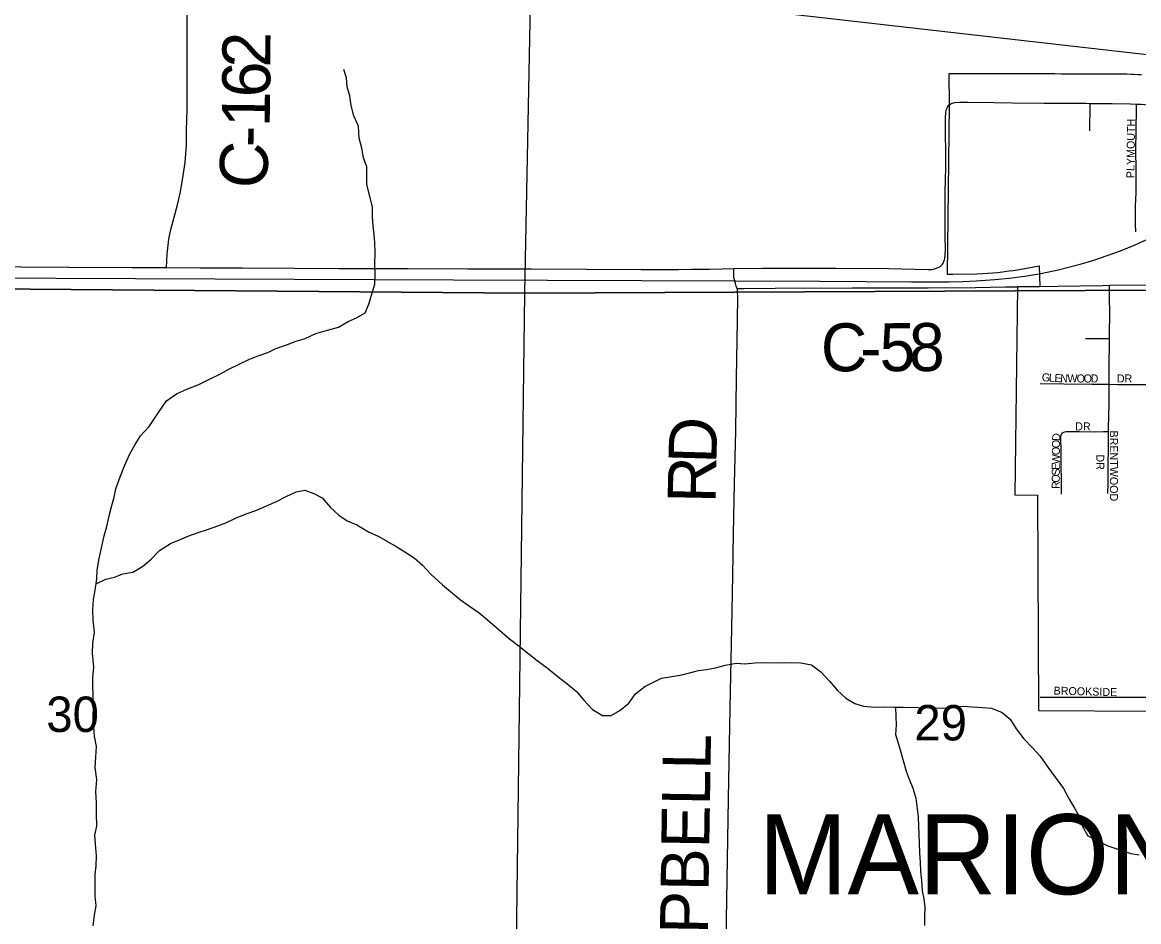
# Model space of a CAD drawing. Extents: x -9.1 to 34, y -3.1 to 22.
# Drawn here: x 2.64 to 3.961, y 19.029 to 20.093 of the extents above; entities that cross this region are included whole.
import ezdxf

# ---------------------------------------------------------------- set-up
doc = ezdxf.new("R2010")
doc.units = 0
for name, color, linetype in [('GM_X_City_Street', 7, 'Continuous'), ('GM_X_City_Street_Text', 7, 'Continuous'), ('GM_X_Corporation', 7, 'Continuous'), ('GM_X_Corporation_Text', 7, 'Continuous'), ('GM_X_County_Road', 7, 'Continuous'), ('GM_X_County_Road_Text', 7, 'Continuous'), ('GM_X_Minor_River', 7, 'Continuous'), ('GM_X_Rail_Line', 7, 'Continuous'), ('GM_X_Section', 7, 'Continuous'), ('GM_X_Section_Text', 7, 'Continuous'), ('GM_X_State_Route', 7, 'Continuous')]:
    doc.layers.add(name, color=color, linetype=linetype)

msp = doc.modelspace()

# ---------------------------------------------------------------- linework, layer by layer
at = {"layer": 'GM_X_City_Street'}
for points in [[(3.9031, 19.9647), (3.9031, 19.9677), (3.9033, 19.9914), (3.9033, 19.997)], [(3.9575, 19.845), (3.9572, 19.8542), (3.9572, 19.8758), (3.9577, 19.8913), (3.958, 19.9006), (3.9578, 19.9191), (3.9576, 19.9408), (3.9579, 19.9656), (3.9583, 19.9904), (3.9584, 19.9963)], [(3.8437, 19.7806), (3.8653, 19.7808), (3.918, 19.7818), (3.9263, 19.7819)], [(3.9263, 19.7819), (3.9807, 19.7825), (3.9825, 19.7825)], [(3.9264, 19.7191), (3.9263, 19.7287), (3.9266, 19.7441), (3.9263, 19.7722), (3.9263, 19.7784), (3.9263, 19.7819)], [(3.8978, 19.7188), (3.9133, 19.7188), (3.9162, 19.7188), (3.919, 19.7189), (3.9264, 19.7191)], [(3.9259, 19.6648), (3.9261, 19.6912), (3.9264, 19.7099), (3.9264, 19.7191)], [(3.8443, 19.6656), (3.8724, 19.6654), (3.9054, 19.6649), (3.9259, 19.6648)], [(3.9252, 19.609), (3.9253, 19.6133), (3.9258, 19.6413), (3.9258, 19.6632), (3.9259, 19.6648)], [(3.9259, 19.6648), (3.936, 19.6647), (3.9636, 19.6645), (3.976, 19.6645), (3.9816, 19.6647)], [(3.8695, 19.5347), (3.8695, 19.5445), (3.8694, 19.5536), (3.8693, 19.5662), (3.8693, 19.5771), (3.8693, 19.5876), (3.8687, 19.5998), (3.8687, 19.6032), (3.8691, 19.6046), (3.8698, 19.6061), (3.8709, 19.6072), (3.8722, 19.6081), (3.8736, 19.6086), (3.8752, 19.6089), (3.8845, 19.609), (3.8908, 19.609), (3.9094, 19.6086), (3.9191, 19.6088), (3.9252, 19.609)], [(3.9243, 19.5355), (3.9246, 19.5479), (3.9247, 19.5666), (3.925, 19.5915), (3.9252, 19.609)], [(3.8441, 19.2947), (3.9216, 19.2946), (3.9592, 19.2947), (4.0249, 19.2948), (4.0326, 19.2948)]]:
    msp.add_lwpolyline(points, dxfattribs=at)
at = {"layer": 'GM_X_Corporation'}
msp.add_lwpolyline([(3.9643, 20.0307), (3.96, 20.031), (3.9548, 20.0313), (3.9524, 20.0313), (3.947, 20.0315), (3.9448, 20.0315), (3.9372, 20.0315), (3.9296, 20.0315), (3.9221, 20.0315), (3.9145, 20.0316), (3.9069, 20.0316), (3.8993, 20.0316), (3.8918, 20.0316), (3.8842, 20.0317), (3.8766, 20.0317), (3.869, 20.0317), (3.8615, 20.0318), (3.8615, 20.0318), (3.8539, 20.0319), (3.8459, 20.032), (3.844, 20.0321), (3.7364, 20.0318), (3.7368, 19.9953), (3.7342, 19.7949), (3.7409, 19.795), (3.7694, 19.7955), (3.7761, 19.7959), (3.794, 19.797), (3.8075, 19.7988), (3.8125, 19.7995), (3.817, 19.8003), (3.8303, 19.8024), (3.843, 19.8049), (3.8437, 19.7806), (3.8175, 19.7802), (3.8143, 19.534), (3.8413, 19.5336), (3.8423, 19.2789), (3.9752, 19.2779)], dxfattribs=at)
at = {"layer": 'GM_X_County_Road'}
for points in [[(2.8108, 19.8028), (2.8114, 19.8187), (2.8132, 19.8366), (2.8156, 19.8478), (2.8196, 19.8623), (2.8238, 19.8771), (2.8271, 19.8926), (2.8302, 19.9119), (2.8326, 19.9271), (2.8341, 19.9476), (2.8341, 19.9658), (2.835, 19.9891), (2.835, 20.1618)], [(3.4856, 19.7782), (3.4848, 19.7808), (3.4838, 19.7838), (3.4822, 19.7897), (3.4819, 19.7915), (3.4818, 19.7937), (3.4819, 19.8017)], [(3.4696, 18.7864), (3.4702, 18.8166), (3.4715, 18.9161), (3.4726, 18.9659), (3.4733, 19.0312), (3.4756, 19.1743), (3.4768, 19.2396), (3.4778, 19.3018), (3.4796, 19.3764), (3.4806, 19.4386), (3.4813, 19.4884), (3.4827, 19.5475), (3.4841, 19.6097), (3.485, 19.6719), (3.4863, 19.7403), (3.4866, 19.7683), (3.4863, 19.7746), (3.4861, 19.7766), (3.4856, 19.7782)], [(3.4856, 19.7782), (3.4935, 19.7782), (3.5309, 19.7784), (3.6213, 19.7787), (3.7117, 19.7788), (3.7679, 19.7794), (3.803, 19.7799)], [(3.803, 19.7799), (3.8175, 19.7802)], [(3.8175, 19.7802), (3.8437, 19.7806)]]:
    msp.add_lwpolyline(points, dxfattribs=at)
at = {"layer": 'GM_X_Minor_River'}
for points in [[(2.7253, 19.0366), (2.7274, 19.0479), (2.7261, 19.0597), (2.7262, 19.0703), (2.7261, 19.0847), (2.7274, 19.0953), (2.7276, 19.1071), (2.7267, 19.1211), (2.7257, 19.1314), (2.7282, 19.1419), (2.7277, 19.1571), (2.7279, 19.1696), (2.727, 19.1829), (2.728, 19.1973), (2.7263, 19.2113), (2.7269, 19.2238), (2.7278, 19.2363), (2.7254, 19.2485), (2.7248, 19.2591), (2.7239, 19.2709), (2.7241, 19.2846), (2.7239, 19.2974), (2.7233, 19.3073), (2.7235, 19.3179), (2.7245, 19.33), (2.7229, 19.3467), (2.7234, 19.3581), (2.7255, 19.3717), (2.7239, 19.3858), (2.7233, 19.3975), (2.7243, 19.41), (2.7264, 19.4214), (2.7281, 19.4346), (2.7286, 19.4448), (2.7308, 19.4585), (2.7336, 19.4713), (2.7369, 19.4853), (2.7401, 19.4966), (2.7433, 19.5109), (2.7458, 19.5215), (2.7486, 19.5313), (2.7506, 19.5411), (2.7558, 19.5551), (2.7609, 19.5683), (2.7672, 19.5826), (2.7734, 19.5934), (2.78, 19.6039), (2.79, 19.6148), (2.8013, 19.6313), (2.8106, 19.6451), (2.8224, 19.6533), (2.8346, 19.6591), (2.8487, 19.6646), (2.8605, 19.6704), (2.8739, 19.6766), (2.8845, 19.6825), (2.8964, 19.6884), (2.9089, 19.6946), (2.9192, 19.6986), (2.9306, 19.7022), (2.9401, 19.707), (2.9538, 19.7117), (2.9641, 19.7157), (2.9747, 19.7189), (2.9873, 19.7247), (3.001, 19.7287), (3.0143, 19.7322), (3.0257, 19.7389), (3.0356, 19.7432), (3.0456, 19.7491), (3.0499, 19.7597), (3.0539, 19.7729), (3.0571, 19.7831), (3.0573, 19.7944), (3.0571, 19.8066), (3.0573, 19.8206), (3.0571, 19.8323), (3.0562, 19.8418), (3.0552, 19.8521), (3.0542, 19.8627), (3.0544, 19.8745), (3.0498, 19.8916), (3.0477, 19.9015), (3.0475, 19.9125), (3.0477, 19.922), (3.0437, 19.9327), (3.0416, 19.9441), (3.0384, 19.9559), (3.0379, 19.9699), (3.0324, 19.9825), (3.0292, 19.9947), (3.0275, 20.0061), (3.0243, 20.0168), (3.0237, 20.0274), (3.0205, 20.0373)], [(2.7273, 19.4286), (2.7387, 19.4344), (2.7489, 19.4365), (2.7588, 19.4405), (2.7706, 19.4426), (2.7824, 19.4492), (2.7924, 19.4578), (2.8024, 19.4682), (2.8154, 19.4763), (2.826, 19.4807), (2.8371, 19.4854), (2.8492, 19.4898), (2.8591, 19.493), (2.8713, 19.4974), (2.8808, 19.501), (2.8922, 19.5065), (2.9048, 19.5116), (2.9162, 19.5155), (2.9288, 19.521), (2.9406, 19.5261), (2.952, 19.532), (2.9642, 19.5375), (2.9741, 19.5396), (2.9849, 19.5356), (2.9947, 19.5305), (3.0047, 19.5189), (3.0144, 19.5101), (3.0245, 19.5034), (3.0358, 19.4987), (3.0496, 19.4901), (3.062, 19.4846), (3.0822, 19.4729), (3.0927, 19.4666), (3.1035, 19.4596), (3.1136, 19.4507), (3.1236, 19.4396), (3.137, 19.4276), (3.1583, 19.4098), (3.1691, 19.4024), (3.1807, 19.3946), (3.1904, 19.3861), (3.202, 19.3764), (3.2165, 19.3637), (3.2262, 19.3563), (3.2396, 19.3454), (3.2493, 19.3381), (3.2609, 19.3292), (3.274, 19.3187), (3.2844, 19.3109), (3.2956, 19.3013), (3.3045, 19.2912), (3.3146, 19.2801), (3.3265, 19.273), (3.3367, 19.2729), (3.347, 19.2788), (3.3578, 19.2877), (3.3655, 19.2985), (3.3766, 19.3074), (3.3862, 19.3122), (3.3961, 19.317), (3.4086, 19.319), (3.4203, 19.3211), (3.4401, 19.3261), (3.4495, 19.3274), (3.4602, 19.3295), (3.4719, 19.3327), (3.4848, 19.3348), (3.495, 19.3342), (3.5068, 19.3352), (3.5166, 19.3357), (3.537, 19.3354), (3.5506, 19.3355), (3.5612, 19.3354), (3.5736, 19.3329), (3.5848, 19.3247), (3.5956, 19.3132), (3.6041, 19.3031), (3.6142, 19.2935), (3.6251, 19.2872), (3.6352, 19.284), (3.6484, 19.283), (3.6605, 19.2832), (3.6711, 19.2827), (3.6821, 19.2828), (3.718, 19.2822), (3.7282, 19.2817), (3.741, 19.283), (3.7532, 19.2839), (3.7641, 19.2833), (3.7762, 19.2824), (3.7868, 19.2818), (3.7992, 19.2767), (3.8089, 19.2685), (3.8158, 19.257), (3.8251, 19.2455), (3.8355, 19.2343), (3.8444, 19.2247), (3.8533, 19.212), (3.8718, 19.1867), (3.8787, 19.1741), (3.8846, 19.1641)], [(3.6731, 19.2827), (3.6736, 19.2716), (3.6738, 19.2614), (3.6732, 19.2504), (3.6761, 19.2401), (3.6793, 19.2294), (3.6857, 19.2073), (3.6894, 19.1978), (3.6937, 19.1871), (3.6973, 19.1753), (3.7, 19.1533), (3.7002, 19.1419), (3.701, 19.1225), (3.7015, 19.1104), (3.7025, 19.099), (3.7027, 19.0888), (3.704, 19.0777), (3.7046, 19.0656), (3.7067, 19.0561), (3.708, 19.0462), (3.7075, 19.0356), (3.7073, 19.0246)], [(3.8846, 19.1641), (3.8905, 19.1534), (3.8941, 19.1423), (3.9007, 19.1305), (3.9138, 19.1242), (3.9243, 19.1187), (3.936, 19.1147), (3.9514, 19.1099), (3.9616, 19.1082)], [(2.724, 19.0241), (2.7253, 19.0366)]]:
    msp.add_lwpolyline(points, dxfattribs=at)
at = {"layer": 'GM_X_Rail_Line'}
for points in [[(2.6, 20.2062), (2.6188, 20.2048), (2.6502, 20.2037), (2.671, 20.2028), (2.7079, 20.1988), (3.6242, 20.0941), (3.9983, 20.0517), (4.1941, 20.0298), (4.219, 20.0279), (4.2423, 20.0262), (4.2931, 20.0256), (4.3579, 20.026), (4.3853, 20.0269), (4.4001, 20.0265), (4.4445, 20.0235)], [(2.6, 19.7907), (2.6797, 19.7904), (3.1502, 19.7884), (3.4837, 19.787), (3.5834, 19.7866), (3.692, 19.786), (3.7368, 19.786), (3.7522, 19.7862), (3.7687, 19.787), (3.7908, 19.7886), (3.8075, 19.7903), (3.8261, 19.7926), (3.8451, 19.796), (3.8656, 19.8002), (3.8917, 19.8068), (3.9078, 19.8116), (3.9235, 19.817), (3.9395, 19.8227), (3.9568, 19.8297), (3.9741, 19.8375)]]:
    msp.add_lwpolyline(points, dxfattribs=at)
at = {"layer": 'GM_X_Section'}
for points in [[(2.6, 19.7778), (3.2347, 19.7726), (3.2541, 20.7764), (2.6, 20.7875)], [(2.6, 18.7961), (3.222, 18.7858), (3.2347, 19.7726), (2.6, 19.7778)]]:
    msp.add_lwpolyline(points, dxfattribs=at)
for points in [[(3.2541, 20.7764), (4.2289, 20.7827), (4.2285, 19.7772), (3.2347, 19.7726)], [(3.2347, 19.7726), (4.2285, 19.7772), (4.2254, 18.771), (3.222, 18.7858)]]:
    msp.add_lwpolyline(points, close=True, dxfattribs=at)
at = {"layer": 'GM_X_State_Route'}
for points in [[(3.7368, 19.9953), (3.7386, 19.9964), (3.7402, 19.9971), (3.7421, 19.9976), (3.7434, 19.9979), (3.7494, 19.9984), (3.7587, 19.9986), (3.7897, 19.9981), (3.8115, 19.9977), (3.8487, 19.9971), (3.8984, 19.9971), (3.9033, 19.997), (3.9295, 19.9968), (3.9512, 19.9966), (3.9584, 19.9963), (3.9636, 19.9961), (3.9759, 19.9949), (4.0591, 19.9844), (4.1361, 19.9744), (4.1577, 19.972), (4.1733, 19.9712), (4.1758, 19.9711)], [(3.7294, 19.808), (3.7298, 19.8087), (3.7305, 19.8102), (3.731, 19.8117), (3.7314, 19.8131), (3.7316, 19.8147), (3.7318, 19.816), (3.732, 19.818), (3.7321, 19.8243), (3.732, 19.8399), (3.732, 19.8617), (3.732, 19.8928), (3.7325, 19.9209), (3.7324, 19.98), (3.7327, 19.9861), (3.7329, 19.9877), (3.7332, 19.9891), (3.7337, 19.9906), (3.7342, 19.9918), (3.7346, 19.9927), (3.7354, 19.9938), (3.7368, 19.9953)], [(2.6, 19.8039), (2.639, 19.8037), (2.695, 19.8033), (2.7695, 19.8029), (2.8059, 19.8028)], [(2.8059, 19.8028), (2.8108, 19.8028), (2.8503, 19.8027), (2.9001, 19.8025), (2.9622, 19.8021), (3.015, 19.8017), (3.0958, 19.8016), (3.1673, 19.8012), (3.2419, 19.8014), (3.3071, 19.8008), (3.3724, 19.8007), (3.4159, 19.8007), (3.4319, 19.8008)], [(3.4319, 19.8008), (3.4532, 19.8009), (3.4682, 19.8014), (3.4819, 19.8017), (3.5156, 19.8023), (3.6028, 19.8021), (3.665, 19.8019), (3.7119, 19.8006), (3.7144, 19.8006), (3.7161, 19.8007), (3.7179, 19.801), (3.719, 19.8013), (3.7205, 19.8018), (3.7224, 19.8024), (3.7253, 19.8038), (3.7265, 19.8046), (3.7277, 19.8058), (3.7288, 19.807), (3.7294, 19.808)]]:
    msp.add_lwpolyline(points, dxfattribs=at)

# ---------------------------------------------------------------- texts
at = {"layer": 'GM_X_City_Street_Text'}
for s, rotation, p in [('PLYMOUTH', 89.2556, (3.9557, 19.9085)), ('G', 356.4564, (3.846, 19.6685)), ('L', 356.4676, (3.8543, 19.668)), ('E', 356.4458, (3.8609, 19.6676)), ('N', 357.9886, (3.8679, 19.6672)), ('W', 359.9497, (3.8765, 19.6669)), ('O', 359.9929, (3.8874, 19.6669)), ('O', 359.9929, (3.8957, 19.6669)), ('D', 359.9929, (3.904, 19.6669)), ('DR', 0, (3.935, 19.6669)), ('DR', 0, (3.8858, 19.6102)), ('D', 86.0405, (3.8677, 19.5974)), ('BRENTWOOD', 270, (3.9268, 19.6101)), ('O', 89.6437, (3.8677, 19.5892)), ('O', 89.6284, (3.8676, 19.5809)), ('W', 89.6469, (3.8676, 19.5701)), ('DR', 270, (3.9107, 19.5818)), ('S', 89.6448, (3.8675, 19.5567)), ('E', 89.6308, (3.8675, 19.5634)), ('O', 89.6437, (3.8674, 19.5484)), ('R', 89.6357, (3.8674, 19.5409)), ('BROOKSIDE', 358.5453, (3.8601, 19.2977))]:
    msp.add_text(s, height=0.00947, rotation=rotation, dxfattribs=at).set_placement(p)
at = {"layer": 'GM_X_Corporation_Text'}
msp.add_text('MARION', height=0.0947, rotation=0, dxfattribs=at).set_placement((3.5109, 19.0615))
at = {"layer": 'GM_X_County_Road_Text'}
for s, height, rotation, p in [('2', 0.0568, 89.5747, (2.9334, 20.0392)), ('6', 0.0568, 89.5325, (2.9332, 20.0041)), ('1', 0.0568, 89.3212, (2.9327, 19.9689)), ('-', 0.0568, 88.5298, (2.9321, 19.9447)), ('C', 0.0568, 85.2798, (2.9281, 19.8947)), ('C', 0.0568, 0.1537, (3.5849, 19.68)), ('5', 0.0568, 0.1967, (3.6544, 19.6802)), ('8', 0.0568, 0.2913, (3.6892, 19.6803)), ('-', 0.0568, 0.1632, (3.6313, 19.6801)), ('D', 0.0568, 88.3459, (3.4611, 19.5704)), ('R', 0.0568, 88.8758, (3.4602, 19.5239)), ('CAMPBELL', 0.05682, 89.0967, (3.4485, 18.8454))]:
    msp.add_text(s, height=height, rotation=rotation, dxfattribs=at).set_placement(p)
at = {"layer": 'GM_X_Section_Text'}
for s, p in [('30', (2.6684, 19.2535)), ('29', (3.6954, 19.2435))]:
    msp.add_text(s, height=0.04186, rotation=0, dxfattribs=at).set_placement(p)

doc.saveas('drawing.dxf')
